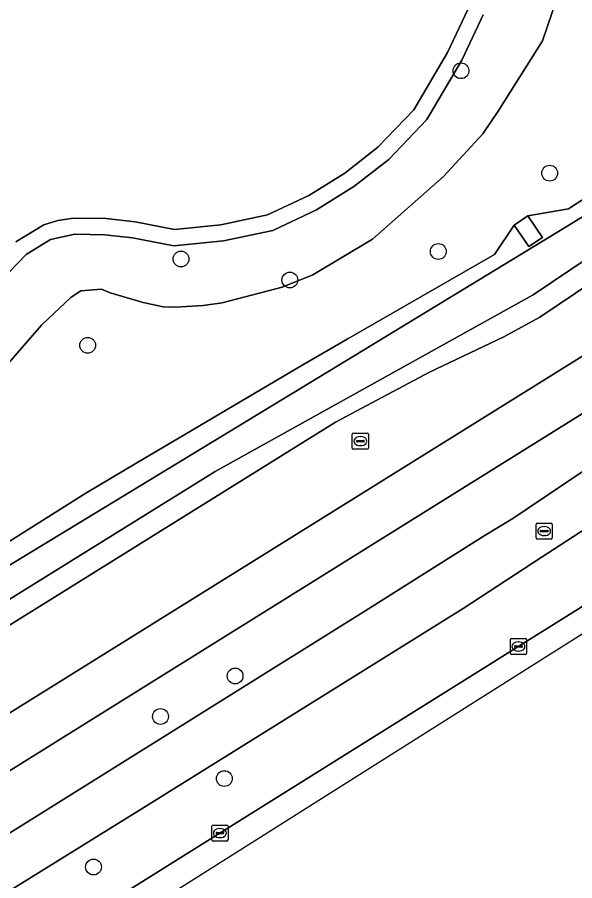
# Model space of a CAD drawing. Extents: x 159352 to 160617, y 385888 to 387323.
# Drawn here: x 160448.6 to 160483.1, y 386383.2 to 386436.6 of the extents above; entities that cross this region are included whole.
import ezdxf

# ---------------------------------------------------------------- set-up
doc = ezdxf.new("R2010")
doc.units = 0
for name, color, linetype in [('IMGEO_Berm_groen', 7, 'Continuous'), ('IMGEO_Boom', 7, 'Continuous'), ('IMGEO_Fietspad_open', 7, 'Continuous'), ('IMGEO_Groenvoorziening', 7, 'Continuous'), ('IMGEO_Kolk', 7, 'Continuous'), ('IMGEO_Oever', 7, 'Continuous'), ('IMGEO_Rijbaan_regionaal_gesloten', 7, 'Continuous'), ('IMGEO_Rioolput', 7, 'Continuous'), ('IMGEO_Terreindeel_gesloten', 7, 'Continuous'), ('IMGEO_Voetpad_open', 7, 'Continuous'), ('IMGEO_Waterloop', 7, 'Continuous')]:
    doc.layers.add(name, color=color, linetype=linetype)

msp = doc.modelspace()

# ---------------------------------------------------------------- linework, layer by layer
at = {"layer": 'IMGEO_Berm_groen'}
for points in [[(160511.41, 386431.152), (160504.675, 386426.262), (160500, 386422.975), (160495.032, 386419.576), (160484.935, 386412.954), (160418.588, 386371.578), (160333.816, 386318.753)], [(160422.349, 386370.221), (160443.449, 386383.229), (160470.182, 386399.901), (160477.493, 386404.528), (160479.262, 386405.613), (160480.222, 386406.232), (160489.847, 386412.713), (160496.639, 386417.237), (160505.143, 386422.888)], [(160506.875, 386420.401), (160503.634, 386418.115), (160499.716, 386415.502), (160489.02, 386408.39), (160481.032, 386403.189), (160476.195, 386400.031), (160456.443, 386387.723), (160431.713, 386372.394), (160399.703, 386352.511), (160368.034, 386332.919), (160342.41, 386316.932), (160339.645, 386315.237)], [(160452.899, 386380.982), (160483.273, 386399.965), (160498.523, 386409.874), (160500, 386410.909), (160500.636, 386411.355), (160505.782, 386414.961), (160510.535, 386418.182), (160510.903, 386418.465)]]:
    msp.add_lwpolyline(points, dxfattribs=at)
at = {"layer": 'IMGEO_Boom'}
for centre in [(160476.067, 386433.302), (160481.548, 386426.967), (160474.658, 386422.118), (160458.741, 386421.655), (160465.479, 386420.356), (160452.965, 386416.313), (160462.088, 386395.863), (160457.471, 386393.354), (160461.424, 386389.513), (160453.332, 386384.039)]:
    msp.add_circle(centre, 0.489, dxfattribs=at)
at = {"layer": 'IMGEO_Fietspad_open'}
for points in [[(160505.143, 386422.888), (160496.639, 386417.237), (160489.847, 386412.713), (160480.222, 386406.232), (160479.262, 386405.613), (160477.493, 386404.528), (160470.182, 386399.901), (160443.449, 386383.229), (160422.349, 386370.221), (160401.649, 386357.29), (160394.213, 386352.688), (160374.681, 386340.648), (160358.087, 386330.316), (160345.215, 386322.288), (160341.91, 386320.336), (160337.937, 386317.862), (160339.645, 386315.237), (160342.41, 386316.932), (160368.034, 386332.919)], [(160368.034, 386332.919), (160399.703, 386352.511), (160431.713, 386372.394), (160456.443, 386387.723), (160476.195, 386400.031), (160481.032, 386403.189), (160489.02, 386408.39), (160499.716, 386415.502), (160503.634, 386418.115), (160506.875, 386420.401)]]:
    msp.add_lwpolyline(points, dxfattribs=at)
at = {"layer": 'IMGEO_Groenvoorziening'}
for points in [[(160447.822, 386414.919), (160450.111, 386417.568), (160450.53, 386417.961), (160451.947, 386419.287), (160452.552, 386419.688), (160453.828, 386419.796), (160454.368, 386419.558), (160456.392, 386418.973), (160457.639, 386418.698), (160458.398, 386418.669), (160460.123, 386418.784), (160461.295, 386418.95), (160465.001, 386419.909), (160466.892, 386420.677), (160470.589, 386422.886), (160474.983, 386426.758), (160477.406, 386429.404), (160478.407, 386430.857), (160481.099, 386435.154), (160482.624, 386439.654)], [(160482.624, 386439.654), (160481.099, 386435.154), (160478.407, 386430.857), (160477.406, 386429.404), (160474.983, 386426.758), (160470.589, 386422.886), (160466.892, 386420.677), (160465.001, 386419.909), (160461.295, 386418.95), (160460.123, 386418.784), (160458.398, 386418.669), (160457.639, 386418.698), (160456.392, 386418.973), (160454.368, 386419.558), (160453.828, 386419.796), (160452.552, 386419.688), (160451.947, 386419.287), (160450.53, 386417.961), (160450.111, 386417.568), (160447.822, 386414.919)], [(160477.442, 386436.767), (160476.117, 386433.955), (160473.957, 386430.278), (160471.593, 386427.82), (160469.442, 386426.142), (160467.119, 386424.704), (160464.414, 386423.425), (160461.37, 386422.777), (160458.294, 386422.467), (160455.751, 386422.958), (160454.028, 386423.158), (160452.17, 386423.193), (160450.662, 386422.853), (160449.156, 386421.935), (160447.555, 386420.268)], [(160447.555, 386420.268), (160449.156, 386421.935), (160450.662, 386422.853), (160452.17, 386423.193), (160454.028, 386423.158), (160455.751, 386422.958), (160458.294, 386422.467), (160461.37, 386422.777), (160464.414, 386423.425), (160467.119, 386424.704), (160469.442, 386426.142), (160471.593, 386427.82), (160473.957, 386430.278), (160476.117, 386433.955), (160477.442, 386436.767)], [(160476.489, 386437.089), (160475.232, 386434.423), (160473.154, 386430.886), (160470.921, 386428.565), (160468.87, 386426.964), (160466.641, 386425.584), (160464.091, 386424.379), (160461.216, 386423.767), (160458.34, 386423.477), (160455.904, 386423.947), (160454.106, 386424.155), (160452.082, 386424.192), (160451.119, 386424.029), (160450.254, 386423.775), (160448.524, 386422.721)], [(160448.524, 386422.721), (160450.254, 386423.775), (160451.119, 386424.029), (160452.082, 386424.192), (160454.106, 386424.155), (160455.904, 386423.947), (160458.34, 386423.477), (160461.216, 386423.767), (160464.091, 386424.379), (160466.641, 386425.584), (160468.87, 386426.964), (160470.921, 386428.565), (160473.154, 386430.886), (160475.232, 386434.423), (160476.489, 386437.089)], [(160469.022, 386416.695), (160478.13, 386421.945), (160479.355, 386423.756), (160480.198, 386424.326), (160482.711, 386424.763), (160488.593, 386428.578), (160500.626, 386435.387)], [(160507.485, 386432.818), (160507.071, 386433.752), (160506.37, 386435.01), (160503.25, 386433.068), (160480.935, 386418.062), (160478.71, 386416.84), (160474.108, 386414.66), (160468.294, 386411.555), (160458.307, 386405.338), (160414.633, 386378.15), (160371.643, 386351.547), (160365.118, 386347.739), (160363.646, 386346.54), (160365.759, 386343.027)], [(160366.592, 386342.786), (160460.725, 386401.413), (160483.537, 386415.621), (160492.37, 386421.42), (160501.524, 386427.818), (160505.289, 386430.45), (160507.256, 386431.825)], [(160418.408, 386386.202), (160427.006, 386391.346), (160426.591, 386391.999), (160427.43, 386392.532), (160427.859, 386391.857), (160441.052, 386399.751), (160452.851, 386407.179), (160456.019, 386409.052), (160466.278, 386415.116), (160469.022, 386416.695)]]:
    msp.add_lwpolyline(points, dxfattribs=at)
at = {"layer": 'IMGEO_Kolk'}
for p, q in [((160479.118, 386397.257), (160479.118, 386398.109)), ((160479.193, 386398.183), (160480.045, 386398.183)), ((160479.606, 386397.963), (160479.631, 386397.963)), ((160480.119, 386398.109), (160480.119, 386397.257)), ((160479.377, 386397.677), (160479.377, 386397.689)), ((160479.815, 386397.64), (160479.417, 386397.64)), ((160479.42, 386397.726), (160479.818, 386397.726)), ((160479.629, 386397.403), (160479.604, 386397.403)), ((160479.861, 386397.689), (160479.861, 386397.677)), ((160480.045, 386397.183), (160479.193, 386397.183)), ((160460.649, 386385.714), (160460.649, 386386.566)), ((160460.724, 386386.64), (160461.576, 386386.64)), ((160461.65, 386386.566), (160461.65, 386385.714)), ((160460.908, 386386.134), (160460.908, 386386.146)), ((160461.346, 386386.097), (160460.948, 386386.097)), ((160460.951, 386386.183), (160461.349, 386386.183)), ((160461.137, 386386.42), (160461.162, 386386.42)), ((160461.392, 386386.146), (160461.392, 386386.134)), ((160461.576, 386385.64), (160460.724, 386385.64)), ((160461.16, 386385.86), (160461.135, 386385.86))]:
    msp.add_line(p, q, dxfattribs=at)
for points in [[(160479.118, 386397.257), (160479.118, 386398.109)], [(160479.193, 386398.183), (160480.045, 386398.183)], [(160480.119, 386398.109), (160480.119, 386397.257)], [(160480.045, 386397.183), (160479.193, 386397.183)], [(160460.649, 386385.714), (160460.649, 386386.566)], [(160460.724, 386386.64), (160461.576, 386386.64)], [(160461.65, 386386.566), (160461.65, 386385.714)], [(160461.576, 386385.64), (160460.724, 386385.64)]]:
    msp.add_lwpolyline(points, dxfattribs=at)
for centre, radius, start, end in [((160479.195, 386398.107), 0.0765, 91.552, 178.448), ((160479.195, 386398.107), 0.0765, 91.552, 178.448), ((160480.043, 386398.107), 0.0765, 1.552, 88.448), ((160480.043, 386398.107), 0.0765, 1.552, 88.448), ((160479.195, 386397.259), 0.0765, 181.552, 268.448), ((160479.195, 386397.259), 0.0765, 181.552, 268.448), ((160479.417, 386397.686), 0.0403, 85.8775, 175.7526), ((160479.414, 386397.676), 0.0366, 178.938, 274.7102), ((160479.818, 386397.683), 0.043, 264.8664, 352.4533), ((160479.822, 386397.688), 0.0386, 1.7309, 96.639), ((160480.043, 386397.259), 0.0765, 271.552, 358.448), ((160480.043, 386397.259), 0.0765, 271.552, 358.448), ((160460.726, 386386.564), 0.0765, 91.552, 178.448), ((160460.726, 386386.564), 0.0765, 91.552, 178.448), ((160461.574, 386386.564), 0.0765, 1.552, 88.448), ((160461.574, 386386.564), 0.0765, 1.552, 88.448), ((160460.948, 386386.143), 0.0403, 85.8775, 175.7526), ((160460.945, 386386.133), 0.0366, 178.938, 274.7102), ((160461.349, 386386.14), 0.043, 264.8664, 352.4533), ((160461.353, 386386.145), 0.0386, 1.7309, 96.639), ((160460.726, 386385.716), 0.0765, 181.552, 268.448), ((160460.726, 386385.716), 0.0765, 181.552, 268.448), ((160461.574, 386385.716), 0.0765, 271.552, 358.448), ((160461.574, 386385.716), 0.0765, 271.552, 358.448)]:
    msp.add_arc(centre, radius, start, end, dxfattribs=at)
for centre, major_axis, ratio, start_param, end_param in [((160479.605, 386397.683), (-0.387, 0.002), 0.722429, 4.712389, 7.853982), ((160479.63, 386397.683), (-0.39, 0.002), 0.717154, 1.570796, 4.712389), ((160461.136, 386386.14), (-0.387, 0.002), 0.722429, 4.712389, 7.853982), ((160461.161, 386386.14), (-0.39, 0.002), 0.717154, 1.570796, 4.712389)]:
    msp.add_ellipse(centre, major_axis=major_axis, ratio=ratio, start_param=start_param, end_param=end_param, dxfattribs=at)
at = {"layer": 'IMGEO_Oever'}
for points in [[(160500.626, 386435.387), (160488.593, 386428.578), (160482.711, 386424.763), (160480.198, 386424.326), (160481.101, 386422.99), (160480.258, 386422.42), (160479.355, 386423.756), (160478.13, 386421.945), (160469.022, 386416.695), (160466.278, 386415.116), (160456.019, 386409.052), (160452.851, 386407.179), (160441.052, 386399.751), (160427.859, 386391.857), (160428.304, 386391.156), (160427.465, 386390.623), (160427.006, 386391.346), (160418.408, 386386.202)], [(160404.659, 386377.998), (160368.252, 386354.753), (160362.834, 386351.178), (160363.433, 386350.277), (160363.909, 386349.559), (160365.118, 386347.739), (160371.643, 386351.547), (160414.633, 386378.15), (160458.307, 386405.338), (160468.294, 386411.555), (160474.108, 386414.66), (160478.71, 386416.84), (160480.935, 386418.062), (160503.25, 386433.068), (160503.315, 386433.216), (160503.367, 386433.37), (160503.405, 386433.527)]]:
    msp.add_lwpolyline(points, dxfattribs=at)
msp.add_lwpolyline([(160501.074, 386435.018), (160501.765, 386434.146), (160497.35, 386430.752), (160480.521, 386419.444), (160460.861, 386408.507), (160416.733, 386381.103), (160366.436, 386350.38), (160365.563, 386351.912), (160385.436, 386364.252), (160408.095, 386378.89), (160360.393, 386400.72), (160357.67, 386401.827), (160355.159, 386401.486), (160340.393, 386393.912), (160339.287, 386395.699), (160354.35, 386403.273), (160357.755, 386404.039), (160362.393, 386402.337), (160408.563, 386381.784), (160410.691, 386381.444), (160414.18, 386382.635), (160424.733, 386388.507), (160469.457, 386415.656), (160482.563, 386423.656)], close=True, dxfattribs=at)
at = {"layer": 'IMGEO_Rijbaan_regionaal_gesloten'}
for points in [[(159680.589, 385901.515), (159678.374, 385900.403), (159677.09, 385899.832), (159676.054, 385899.376), (159674.34, 385898.621), (159673.604, 385898.41), (159672.377, 385898.152), (159671.133, 385898.005), (159669.88, 385897.969), (159668.841, 385898.033), (159672.265, 385892.74), (159701.42, 385910.447), (159730.336, 385928.01), (160003.316, 386098.383), (160029.667, 386114.83), (160338.731, 386306.963), (160519.651, 386421.283), (160554.007, 386449.857), (160584.37, 386476.501)], [(160574.627, 386469.333), (160574.226, 386469.018), (160561.395, 386458.686), (160555.296, 386453.758), (160552.57, 386451.571), (160548.199, 386448.116), (160545.865, 386446.197), (160543.154, 386444.043), (160542.256, 386443.357), (160529.423, 386433.002), (160526.402, 386430.551), (160513.344, 386420.266), (160511.899, 386419.169), (160510.903, 386418.465), (160510.535, 386418.182), (160505.782, 386414.961), (160500.636, 386411.355), (160500, 386410.909), (160498.523, 386409.874), (160483.273, 386399.965), (160452.899, 386380.982), (160422.973, 386362.502), (160406.279, 386352.14)]]:
    msp.add_lwpolyline(points, dxfattribs=at)
at = {"layer": 'IMGEO_Rioolput'}
for p, q in [((160469.339, 386409.963), (160469.339, 386410.815)), ((160469.414, 386410.889), (160470.266, 386410.889)), ((160469.827, 386410.669), (160469.852, 386410.669)), ((160470.34, 386410.815), (160470.34, 386409.963)), ((160469.598, 386410.383), (160469.598, 386410.395)), ((160470.036, 386410.346), (160469.638, 386410.346)), ((160469.641, 386410.432), (160470.039, 386410.432)), ((160469.85, 386410.109), (160469.825, 386410.109)), ((160470.082, 386410.395), (160470.082, 386410.383)), ((160470.266, 386409.889), (160469.414, 386409.889)), ((160480.71, 386404.398), (160480.71, 386405.25)), ((160480.785, 386405.324), (160481.637, 386405.324)), ((160481.711, 386405.25), (160481.711, 386404.398)), ((160480.969, 386404.818), (160480.969, 386404.83)), ((160481.407, 386404.781), (160481.009, 386404.781)), ((160481.012, 386404.867), (160481.41, 386404.867)), ((160481.198, 386405.104), (160481.223, 386405.104)), ((160481.453, 386404.83), (160481.453, 386404.818)), ((160481.637, 386404.324), (160480.785, 386404.324)), ((160481.221, 386404.544), (160481.196, 386404.544))]:
    msp.add_line(p, q, dxfattribs=at)
for points in [[(160469.339, 386409.963), (160469.339, 386410.815)], [(160469.414, 386410.889), (160470.266, 386410.889)], [(160470.34, 386410.815), (160470.34, 386409.963)], [(160470.266, 386409.889), (160469.414, 386409.889)], [(160480.71, 386404.398), (160480.71, 386405.25)], [(160480.785, 386405.324), (160481.637, 386405.324)], [(160481.711, 386405.25), (160481.711, 386404.398)], [(160481.637, 386404.324), (160480.785, 386404.324)]]:
    msp.add_lwpolyline(points, dxfattribs=at)
for centre, radius, start, end in [((160469.416, 386410.813), 0.0765, 91.552, 178.448), ((160469.416, 386410.813), 0.0765, 91.552, 178.448), ((160470.264, 386410.813), 0.0765, 1.552, 88.448), ((160470.264, 386410.813), 0.0765, 1.552, 88.448), ((160469.638, 386410.392), 0.0403, 85.8775, 175.7526), ((160469.635, 386410.382), 0.0366, 178.938, 274.7102), ((160470.039, 386410.389), 0.043, 264.8664, 352.4533), ((160470.043, 386410.394), 0.0386, 1.7309, 96.639), ((160469.416, 386409.965), 0.0765, 181.552, 268.448), ((160469.416, 386409.965), 0.0765, 181.552, 268.448), ((160470.264, 386409.965), 0.0765, 271.552, 358.448), ((160470.264, 386409.965), 0.0765, 271.552, 358.448), ((160480.787, 386405.248), 0.0765, 91.552, 178.448), ((160480.787, 386405.248), 0.0765, 91.552, 178.448), ((160481.635, 386405.248), 0.0765, 1.552, 88.448), ((160481.635, 386405.248), 0.0765, 1.552, 88.448), ((160481.009, 386404.827), 0.0403, 85.8775, 175.7526), ((160481.006, 386404.817), 0.0366, 178.938, 274.7102), ((160481.41, 386404.824), 0.043, 264.8664, 352.4533), ((160481.414, 386404.829), 0.0386, 1.7309, 96.639), ((160480.787, 386404.4), 0.0765, 181.552, 268.448), ((160480.787, 386404.4), 0.0765, 181.552, 268.448), ((160481.635, 386404.4), 0.0765, 271.552, 358.448), ((160481.635, 386404.4), 0.0765, 271.552, 358.448)]:
    msp.add_arc(centre, radius, start, end, dxfattribs=at)
for centre, major_axis, ratio, start_param, end_param in [((160469.826, 386410.389), (-0.387, 0.002), 0.722429, 4.712389, 7.853982), ((160469.851, 386410.389), (-0.39, 0.002), 0.717154, 1.570796, 4.712389), ((160481.197, 386404.824), (-0.387, 0.002), 0.722429, 4.712389, 7.853982), ((160481.222, 386404.824), (-0.39, 0.002), 0.717154, 1.570796, 4.712389)]:
    msp.add_ellipse(centre, major_axis=major_axis, ratio=ratio, start_param=start_param, end_param=end_param, dxfattribs=at)
at = {"layer": 'IMGEO_Terreindeel_gesloten'}
msp.add_lwpolyline([(160481.101, 386422.99), (160480.198, 386424.326), (160479.355, 386423.756), (160480.258, 386422.42)], close=True, dxfattribs=at)
at = {"layer": 'IMGEO_Voetpad_open'}
msp.add_lwpolyline([(160484.935, 386412.954), (160495.032, 386419.576), (160500, 386422.975), (160504.675, 386426.262), (160511.41, 386431.152), (160509.97, 386433.524), (160507.361, 386431.868), (160507.256, 386431.825), (160505.289, 386430.45), (160501.524, 386427.818), (160492.37, 386421.42), (160483.537, 386415.621), (160460.725, 386401.413), (160366.592, 386342.786), (160363.485, 386340.852), (160332.158, 386321.322), (160333.816, 386318.753), (160418.588, 386371.578)], close=True, dxfattribs=at)
at = {"layer": 'IMGEO_Waterloop'}
msp.add_lwpolyline([(160501.074, 386435.018), (160482.563, 386423.656), (160469.457, 386415.656), (160424.733, 386388.507), (160414.18, 386382.635), (160410.691, 386381.444), (160408.563, 386381.784), (160362.393, 386402.337), (160357.755, 386404.039), (160354.35, 386403.273), (160339.287, 386395.699), (160340.393, 386393.912), (160355.159, 386401.486), (160357.67, 386401.827), (160360.393, 386400.72), (160408.095, 386378.89), (160385.436, 386364.252), (160365.563, 386351.912), (160366.436, 386350.38), (160416.733, 386381.103), (160460.861, 386408.507), (160480.521, 386419.444), (160497.35, 386430.752), (160501.765, 386434.146)], close=True, dxfattribs=at)

doc.saveas('drawing.dxf')
